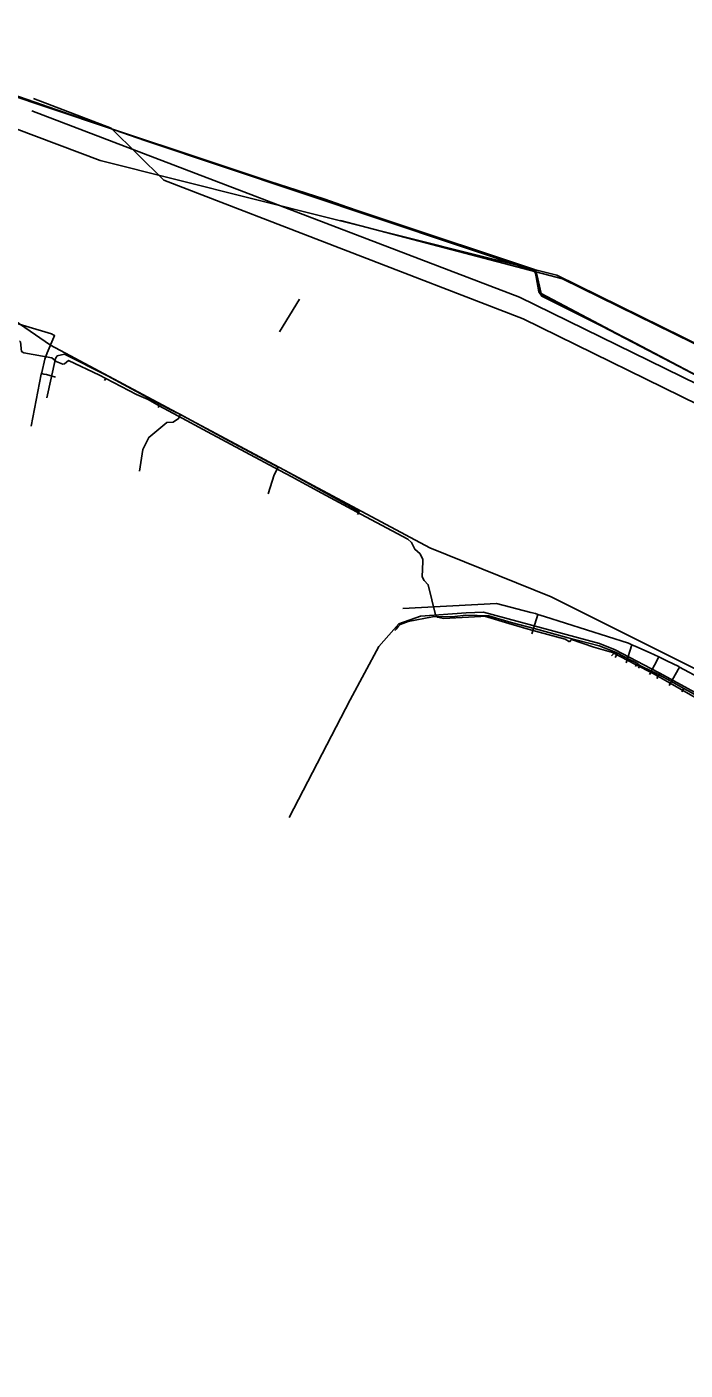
# Model space of a CAD drawing. Extents: x -748507 to -687366, y -1057342 to -1024924.
# Drawn here: x -700053.6 to -699868.3, y -1048696.4 to -1048318.7 of the extents above; entities that cross this region are included whole.
import ezdxf

# ---------------------------------------------------------------- set-up
doc = ezdxf.new("R2010")
doc.units = 0
for name, color, linetype in [('2xDOK_Kolín - Pha Běchovice - ČD Telematika', 7, 'Continuous'), ('DK - PHA - KOLÍN - ČD TELEMATIKA', 7, 'Continuous'), ('Pečeské služby', 7, 'Continuous'), ('RWE - STL', 7, 'Continuous'), ('Telefonica O2', 7, 'Continuous'), ('ČD-Telematika_DK+TKK', 7, 'Continuous'), ('ČD-Telematika_ŽDK+2xDOK', 7, 'Continuous'), ('ČEZ Distribuce - NN', 7, 'Continuous'), ('ŽDK1 - KOLÍN - PHA - ČD TELEMATIKA', 7, 'Continuous')]:
    doc.layers.add(name, color=color, linetype=linetype)

msp = doc.modelspace()

# ---------------------------------------------------------------- linework, layer by layer
at = {"layer": '2xDOK_Kolín - Pha Běchovice - ČD Telematika'}
msp.add_lwpolyline([(-700070.67, -1048333.61), (-700051.09, -1048340.24), (-700023.62, -1048349.4), (-700009.54, -1048354.25), (-700000.43, -1048357.27), (-699970.04, -1048367.1), (-699963.35, -1048369.39), (-699940.17, -1048377.32), (-699911.33, -1048386.7), (-699910.48, -1048387.91), (-699909.48, -1048393.23), (-699908.68, -1048394.43), (-699891.58, -1048402.93), (-699883.91, -1048406.79), (-699849.78, -1048424.79)], dxfattribs=at)
at = {"layer": 'DK - PHA - KOLÍN - ČD TELEMATIKA'}
msp.add_lwpolyline([(-699965.33, -1048373.13), (-699902.87, -1048389.58), (-699902.87, -1048389.58), (-699771.79, -1048453.87), (-699670.18, -1048452.36)], dxfattribs=at)
at = {"layer": 'Pečeské služby'}
msp.add_lwpolyline([(-699646.74, -1048612.81), (-699779.31, -1048542.25), (-699906.07, -1048478.95), (-699940.2, -1048465.19), (-700047.01, -1048408.16), (-700068.7, -1048393.33), (-700391.86, -1048329.71)], dxfattribs=at)
at = {"layer": 'RWE - STL'}
for points in [[(-700090.33, -1048394.18), (-700089.29, -1048394.38), (-700088.87, -1048394.45), (-700088.67, -1048394.5), (-700069.04, -1048398.38), (-700068.82, -1048398.43), (-700068.45, -1048398.5), (-700046.72, -1048405.03), (-700046.01, -1048405.41), (-700046, -1048405.42)], [(-700052.4, -1048431.01), (-700049.59, -1048416.31), (-700049.48, -1048416.19), (-700049.43, -1048415.88), (-700048.6, -1048412.11), (-700047.95, -1048410.39), (-700046.07, -1048405.92), (-700045.82, -1048405.5), (-700046, -1048405.42)], [(-700049.48, -1048416.19), (-700048.8, -1048416.38), (-700048.07, -1048416.49), (-700045.52, -1048417.19)], [(-699947.75, -1048482.22), (-699921.43, -1048480.8)], [(-699921.43, -1048480.8), (-699911.75, -1048483.36), (-699910.49, -1048483.68)], [(-699909.82, -1048483.88), (-699911.48, -1048489.33)], [(-699907.93, -1048484.48), (-699909.82, -1048483.88), (-699910.49, -1048483.68)], [(-699907.93, -1048484.48), (-699884.31, -1048491.99), (-699883.31, -1048492.44), (-699882.22, -1048492.93), (-699878.17, -1048494.74)], [(-699883.31, -1048492.44), (-699884.97, -1048497.47)], [(-699878.34, -1048500.79), (-699878.21, -1048500.54), (-699875.71, -1048495.84)], [(-699878.17, -1048494.74), (-699875.71, -1048495.84)], [(-699875.71, -1048495.84), (-699873.46, -1048496.94)], [(-699873.46, -1048496.94), (-699870.12, -1048498.58), (-699869.91, -1048498.7), (-699849.98, -1048509.38), (-699849.39, -1048509.7), (-699840.33, -1048514.55), (-699839.87, -1048514.8), (-699824.98, -1048522.79), (-699823.96, -1048523.34)], [(-699869.91, -1048498.7), (-699872.87, -1048503.92)]]:
    msp.add_lwpolyline(points, dxfattribs=at)
at = {"layer": 'Telefonica O2'}
for points in [[(-700048.03, -1048422.97), (-700045.6, -1048411.94), (-700045.06, -1048411.22), (-700043.04, -1048410.77), (-700030.92, -1048416.79), (-700016.22, -1048424.77), (-700011.96, -1048426.91), (-700010.35, -1048427.72)], [(-700016.22, -1048424.77), (-700011.96, -1048426.91)], [(-700021.9, -1048443.62), (-700020.95, -1048437.5), (-700019.27, -1048434.13), (-700014.18, -1048429.93), (-700012.43, -1048429.84), (-700010.93, -1048428.82), (-700010.35, -1048427.72)], [(-700010.35, -1048427.72), (-700010.93, -1048428.82)], [(-700010.35, -1048427.72), (-699998.02, -1048434.46), (-699982.84, -1048442.54)], [(-699985.74, -1048449.96), (-699983.97, -1048444.61), (-699982.84, -1048442.54)], [(-699982.84, -1048442.54), (-699982.35, -1048442.7), (-699978.39, -1048444.87), (-699960.11, -1048454.95), (-699960.57, -1048455.82)], [(-699982.35, -1048442.7), (-699978.39, -1048444.87)], [(-699979.81, -1048540.96), (-699962.66, -1048507.88), (-699954.55, -1048492.93), (-699948.95, -1048486.54), (-699942.82, -1048484.44), (-699929.99, -1048483.44), (-699925.08, -1048483.28)], [(-699950.09, -1048488.38), (-699949.7, -1048488.03), (-699949.05, -1048487.18), (-699948.56, -1048486.73), (-699946.33, -1048485.86), (-699939.42, -1048484.55), (-699933.17, -1048484.46), (-699930.07, -1048484.07), (-699923.61, -1048484.32), (-699917.26, -1048486.13), (-699910.47, -1048487.97), (-699901.23, -1048490.48), (-699892.56, -1048492.72), (-699887.95, -1048494.52)], [(-699925.08, -1048483.28), (-699892.41, -1048492.1), (-699888.04, -1048493.86), (-699875.85, -1048500.21), (-699875.5, -1048500.4)], [(-699923.61, -1048484.32), (-699917.26, -1048486.13)], [(-699901.23, -1048490.48), (-699910.47, -1048487.97)], [(-699892.56, -1048492.72), (-699887.95, -1048494.52)], [(-699889.11, -1048495.58), (-699887.95, -1048494.52)], [(-699889.11, -1048495.58), (-699887.95, -1048494.52)], [(-699888.01, -1048496.06), (-699887.37, -1048494.82)], [(-699888.01, -1048496.06), (-699887.37, -1048494.82)], [(-699887.95, -1048494.52), (-699887.37, -1048494.82)], [(-699887.37, -1048494.82), (-699884.19, -1048496.47), (-699881.94, -1048497.59), (-699881.05, -1048498.31)], [(-699884.19, -1048496.47), (-699881.94, -1048497.59)], [(-699881.48, -1048499.03), (-699881.05, -1048498.31)], [(-699881.48, -1048499.03), (-699881.05, -1048498.31)], [(-699881.05, -1048498.31), (-699877.45, -1048500)], [(-699877.45, -1048500), (-699877.17, -1048500.16), (-699876.02, -1048500.71), (-699875.8, -1048500.82)], [(-699877.17, -1048500.16), (-699876.02, -1048500.71), (-699875.8, -1048500.82)], [(-699876.32, -1048501.89), (-699875.5, -1048500.4)], [(-699876.23, -1048501.89), (-699875.8, -1048500.82)], [(-699876.23, -1048501.89), (-699875.8, -1048500.82)], [(-699875.8, -1048500.82), (-699872.34, -1048502.69)], [(-699875.8, -1048500.82), (-699872.34, -1048502.69), (-699868.72, -1048504.77)], [(-699875.5, -1048500.4), (-699851.81, -1048513.33), (-699826.46, -1048527.13), (-699825.42, -1048527.63)], [(-699869.26, -1048505.67), (-699868.72, -1048504.77)], [(-699869.26, -1048505.67), (-699868.72, -1048504.77)], [(-699868.72, -1048504.77), (-699860.13, -1048509.43)]]:
    msp.add_lwpolyline(points, dxfattribs=at)
at = {"layer": 'ČD-Telematika_DK+TKK'}
msp.add_lwpolyline([(-700618.81, -1047935.8), (-700501.99, -1048079.07), (-700508.09, -1048111.29), (-700468.24, -1048136.73), (-700455.48, -1048144.87), (-700449.16, -1048145.69), (-700416.89, -1048159.67), (-700382.75, -1048180.75), (-700319.3, -1048211.34), (-700222.92, -1048261.21), (-700198.29, -1048281.18), (-700111.85, -1048323.18), (-700080.41, -1048338.45), (-700032.95, -1048356.29), (-699904.47, -1048388.49), (-699774.39, -1048452.48)], dxfattribs=at)
at = {"layer": 'ČD-Telematika_ŽDK+2xDOK'}
for points in [[(-699768.69, -1048470.39), (-699795.19, -1048463.6), (-699791.38, -1048455.71), (-699908.89, -1048393.7), (-699910.31, -1048387.48), (-700020.4, -1048350.66), (-700087.06, -1048327.53), (-700102.7, -1048356.55), (-700234.73, -1048288.72), (-700240.73, -1048298.38), (-700315.52, -1048257.25), (-700346.97, -1048256.02), (-700362.55, -1048230.99), (-700427.23, -1048196.01), (-700517.12, -1048151.34), (-700558.23, -1048138.03)], [(-700087.06, -1048327.53), (-700037.35, -1048344.82), (-699910.71, -1048386.97), (-699909.08, -1048393.83), (-699826.82, -1048436.7), (-699789.96, -1048456.5), (-699788.51, -1048465.16), (-699756.09, -1048472.83), (-699721.35, -1048491.2), (-699717.35, -1048496.91), (-699712.78, -1048499.89), (-699700.61, -1048517.43), (-699692.73, -1048514.07), (-699669.73, -1048537.38), (-699617.85, -1048565.87), (-699614.33, -1048572.08), (-699604.45, -1048577.21), (-699599.6, -1048578.08), (-699534.97, -1048607.52), (-699470.47, -1048639.25), (-699439.27, -1048657.18), (-699359.14, -1048696.38)]]:
    msp.add_lwpolyline(points, dxfattribs=at)
at = {"layer": 'ČEZ Distribuce - NN'}
for points in [[(-700031.39, -1048417.59), (-700033.19, -1048416.64), (-700041.94, -1048412.52), (-700043.02, -1048413.49), (-700043.49, -1048413.52), (-700045.4, -1048412.82), (-700046.58, -1048411.78), (-700054.44, -1048410.36), (-700055.1, -1048410.02), (-700055.42, -1048407.29), (-700055.71, -1048406.96)], [(-700031.39, -1048417.59), (-700031.77, -1048418.1)], [(-700016.4, -1048425.26), (-700019.45, -1048423.47), (-700022.77, -1048422.06), (-700031.39, -1048417.59)], [(-700016.69, -1048425.77), (-700016.4, -1048425.26)], [(-699978.23, -1048445.73), (-699978.89, -1048445.34), (-699982.56, -1048443.39), (-699992.09, -1048438.26), (-700002.79, -1048432.53), (-700011.17, -1048428.09), (-700016.4, -1048425.26)], [(-699900.88, -1048491.65), (-699902.11, -1048490.9), (-699911.86, -1048488.25), (-699917.98, -1048486.48), (-699924.78, -1048484.44), (-699925.87, -1048484.52), (-699936.31, -1048485.01), (-699938.07, -1048484.69), (-699938.6, -1048484), (-699940.64, -1048475.55), (-699941.82, -1048474.32), (-699942.31, -1048473.38), (-699942.14, -1048469), (-699942.18, -1048468.45), (-699942.89, -1048466.88), (-699944.41, -1048465.57), (-699945.34, -1048463.64), (-699946.36, -1048462.73), (-699959.58, -1048455.69), (-699970.63, -1048449.8), (-699978.23, -1048445.73)], [(-699882.09, -1048498.09), (-699888.81, -1048494.59), (-699894.01, -1048493.07), (-699900.36, -1048490.99), (-699900.88, -1048491.65)], [(-699882.09, -1048498.09), (-699882.35, -1048498.59)], [(-699863.34, -1048508.45), (-699873.43, -1048502.76), (-699876.05, -1048501.3), (-699877.5, -1048500.39), (-699882.09, -1048498.09)]]:
    msp.add_lwpolyline(points, dxfattribs=at)
at = {"layer": 'ŽDK1 - KOLÍN - PHA - ČD TELEMATIKA'}
msp.add_line((-699982.55, -1048404.43), (-699976.86, -1048395.25), dxfattribs=at)
for points in [[(-700051.73, -1048338.87), (-700029.86, -1048347.19), (-700015.03, -1048361.85), (-699913.95, -1048400.77), (-699805.31, -1048454.06)], [(-700052.21, -1048342.3), (-699914.92, -1048394.68), (-699814.41, -1048443.87)]]:
    msp.add_lwpolyline(points, dxfattribs=at)

doc.saveas('drawing.dxf')
